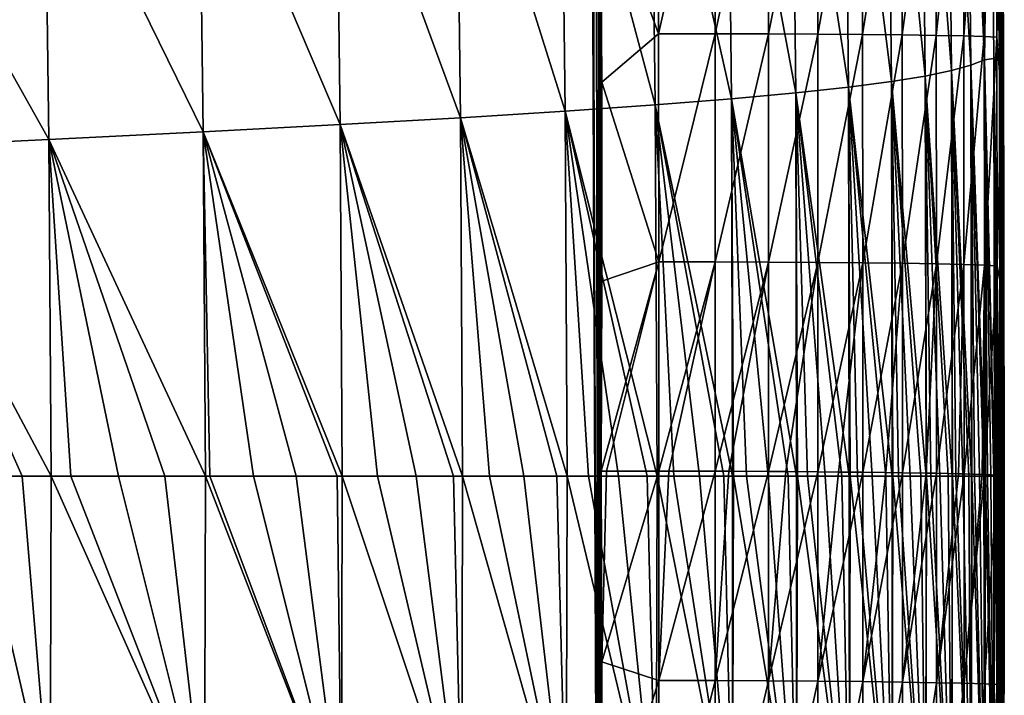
# Model space of a CAD drawing. Header units: metres. Extents: x -105 to 105, y -68 to 103.
# Tile 384 of 416: x 101.96 to 104.45, y 51.84 to 53.55. Entities that reach past the tile are written whole.
import ezdxf

# ---------------------------------------------------------------- set-up
doc = ezdxf.new("R2010")
doc.units = ezdxf.units.M
doc.layers.add('solid_FIT-BATH-150_SW0001_01', color=7, linetype='CONTINUOUS')

msp = doc.modelspace()

# ---------------------------------------------------------------- linework, layer by layer
at = {"layer": 'solid_FIT-BATH-150_SW0001_01'}
for points in [[(95.553673, 50.324856, 16.629944), (103.419243, 50.326092, 16.74663), (96.062462, 55.791603, 16.580244)], [(103.419243, 50.326092, 16.74663), (103.396858, 55.78376, 16.676132), (96.062462, 55.791603, 16.580244)], [(103.419243, 50.326092, 16.74663), (103.401161, 55.641178, 16.678217), (103.396858, 55.78376, 16.676132)], [(103.419243, 50.326092, 16.74663), (103.413757, 55.055191, 16.686615), (103.401161, 55.641178, 16.678217)], [(103.419395, 50.342014, 16.74645), (103.420609, 54.474182, 16.694704), (103.413757, 55.055191, 16.686615)], [(103.419243, 50.326092, 16.74663), (103.419395, 50.342014, 16.74645), (103.413757, 55.055191, 16.686615)], [(104.439674, 53.537689, 13.316981), (104.431465, 54.660137, 13.316815), (104.437309, 53.87989, 15.703052)], [(104.433136, 54.645245, 10.934306), (104.431465, 54.660137, 13.316815), (104.439674, 53.537689, 13.316981)], [(104.44146, 53.530067, 10.934492), (104.433136, 54.645245, 10.934306), (104.439674, 53.537689, 13.316981)], [(104.435066, 54.627007, 8.656283), (104.433136, 54.645245, 10.934306), (104.44146, 53.530067, 10.934492)], [(104.44355, 53.520737, 8.656494), (104.435066, 54.627007, 8.656283), (104.44146, 53.530067, 10.934492)], [(104.436577, 54.606251, 6.483234), (104.435066, 54.627007, 8.656283), (104.44355, 53.520737, 8.656494)], [(104.436478, 54.583603, 4.415059), (104.436577, 54.606251, 6.483234), (104.445251, 53.510109, 6.483492)], [(104.445251, 53.510109, 6.483492), (104.436577, 54.606251, 6.483234), (104.44355, 53.520737, 8.656494)], [(104.433296, 54.55957, 2.451329), (104.436478, 54.583603, 4.415059), (104.445381, 53.498508, 4.415396)], [(104.445381, 53.498508, 4.415396), (104.436478, 54.583603, 4.415059), (104.445251, 53.510109, 6.483492)], [(104.425606, 54.518692, 0.59141), (104.433296, 54.55957, 2.451329), (104.442444, 53.486198, 2.451779)], [(104.442444, 53.486198, 2.451779), (104.433296, 54.55957, 2.451329), (104.445381, 53.498508, 4.415396)], [(104.410973, 54.490238, -1.165774), (104.425606, 54.518692, 0.59141), (104.434784, 53.46529, 0.591998)], [(104.434784, 53.46529, 0.591998), (104.425606, 54.518692, 0.59141), (104.442444, 53.486198, 2.451779)], [(104.396957, 53.446976, -2.820457), (104.387138, 54.482975, -2.821437), (104.410973, 54.490238, -1.165774)], [(104.396957, 53.446976, -2.820457), (104.410973, 54.490238, -1.165774), (104.420341, 53.450729, -1.165012)], [(104.420341, 53.450729, -1.165012), (104.410973, 54.490238, -1.165774), (104.434784, 53.46529, 0.591998)], [(103.419395, 50.342014, 16.74645), (103.424255, 50.893223, 16.740175), (103.420609, 54.474182, 16.694704)], [(103.424255, 50.893223, 16.740175), (103.425186, 53.917892, 16.702269), (103.420609, 54.474182, 16.694704)], [(104.352173, 54.456657, -4.377425), (104.387138, 54.482975, -2.821437), (104.396957, 53.446976, -2.820457)], [(104.303009, 54.430019, -5.835977), (104.352173, 54.456657, -4.377425), (104.36216, 53.433514, -4.376225)], [(104.36216, 53.433514, -4.376225), (104.352173, 54.456657, -4.377425), (104.396957, 53.446976, -2.820457)], [(104.236877, 54.403027, -7.199313), (104.303009, 54.430019, -5.835977), (104.313148, 53.419907, -5.83455)], [(104.313148, 53.419907, -5.83455), (104.303009, 54.430019, -5.835977), (104.36216, 53.433514, -4.376225)], [(104.151009, 54.375652, -8.469652), (104.236877, 54.403027, -7.199313), (104.247139, 53.406139, -7.197661)], [(104.247139, 53.406139, -7.197661), (104.236877, 54.403027, -7.199313), (104.313148, 53.419907, -5.83455)], [(104.042587, 54.347836, -9.6494), (104.151009, 54.375652, -8.469652), (104.161377, 53.3922, -8.467789)], [(104.161377, 53.3922, -8.467789), (104.151009, 54.375652, -8.469652), (104.247139, 53.406139, -7.197661)], [(103.908714, 54.319382, -10.741662), (104.042587, 54.347836, -9.6494), (104.053047, 53.378067, -9.647345)], [(104.053047, 53.378067, -9.647345), (104.042587, 54.347836, -9.6494), (104.161377, 53.3922, -8.467789)], [(103.746452, 54.290077, -11.749709), (103.908714, 54.319382, -10.741662), (103.91925, 53.36364, -10.739441)], [(103.91925, 53.36364, -10.739441), (103.908714, 54.319382, -10.741662), (104.053047, 53.378067, -9.647345)], [(103.552864, 54.259693, -12.676813), (103.746452, 54.290077, -11.749709), (103.75705, 53.348808, -11.747354)], [(103.75705, 53.348808, -11.747354), (103.746452, 54.290077, -11.749709), (103.91925, 53.36364, -10.739441)], [(103.325005, 54.22802, -13.526245), (103.552864, 54.259693, -12.676813), (103.563515, 53.333466, -12.674356)], [(103.563515, 53.333466, -12.674356), (103.552864, 54.259693, -12.676813), (103.75705, 53.348808, -11.747354)], [(103.060097, 54.194839, -14.301435), (103.325005, 54.22802, -13.526245), (103.335701, 53.317497, -13.523727)], [(103.335701, 53.317497, -13.523727), (103.325005, 54.22802, -13.526245), (103.563515, 53.333466, -12.674356)], [(102.755638, 54.159939, -15.006111), (103.060097, 54.194839, -14.301435), (103.070831, 53.300797, -14.298896)], [(103.070831, 53.300797, -14.298896), (103.060097, 54.194839, -14.301435), (103.335701, 53.317497, -13.523727)], [(102.40921, 54.123116, -15.644047), (102.755638, 54.159939, -15.006111), (102.766388, 53.283253, -15.003585)], [(102.766388, 53.283253, -15.003585), (102.755638, 54.159939, -15.006111), (103.070831, 53.300797, -14.298896)], [(102.018654, 54.084179, -16.21907), (102.40921, 54.123116, -15.644047), (102.419922, 53.264755, -15.641562)], [(102.419922, 53.264755, -15.641562), (102.40921, 54.123116, -15.644047), (102.766388, 53.283253, -15.003585)], [(103.572273, 53.513039, 16.698954), (103.569649, 54.129349, 16.690695), (103.425186, 53.917892, 16.702269)], [(103.712616, 54.129929, 16.660839), (103.569649, 54.129349, 16.690695), (103.572273, 53.513039, 16.698954)], [(103.712616, 54.129929, 16.660839), (103.572273, 53.513039, 16.698954), (103.715271, 53.513046, 16.66913)], [(103.712616, 54.129929, 16.660839), (103.715271, 53.513046, 16.66913), (103.847351, 54.130188, 16.611376)], [(103.715271, 53.513046, 16.66913), (103.850044, 53.512775, 16.619688), (103.847351, 54.130188, 16.611376)], [(103.847351, 54.130188, 16.611376), (103.850044, 53.512775, 16.619688), (103.972267, 54.130135, 16.543882)], [(103.850044, 53.512775, 16.619688), (103.974991, 53.512238, 16.55221), (103.972267, 54.130135, 16.543882)], [(103.972267, 54.130135, 16.543882), (103.974991, 53.512238, 16.55221), (104.085747, 54.12978, 16.459946)], [(103.974991, 53.512238, 16.55221), (104.088509, 53.511452, 16.468279), (104.085747, 54.12978, 16.459946)], [(104.085747, 54.12978, 16.459946), (104.088509, 53.511452, 16.468279), (104.186188, 54.129131, 16.361149)], [(104.088509, 53.511452, 16.468279), (104.18898, 53.510429, 16.36948), (104.186188, 54.129131, 16.361149)], [(104.186188, 54.129131, 16.361149), (104.18898, 53.510429, 16.36948), (104.27198, 54.128201, 16.249071)], [(104.18898, 53.510429, 16.36948), (104.274811, 53.509193, 16.257397), (104.27198, 54.128201, 16.249071)], [(104.27198, 54.128201, 16.249071), (104.274811, 53.509193, 16.257397), (104.341515, 54.126999, 16.125299)], [(104.274811, 53.509193, 16.257397), (104.344391, 53.507755, 16.133612), (104.341515, 54.126999, 16.125299)], [(104.341515, 54.126999, 16.125299), (104.344391, 53.507755, 16.133612), (104.393204, 54.125534, 15.991413)], [(104.344391, 53.507755, 16.133612), (104.396111, 53.50613, 15.999709), (104.393204, 54.125534, 15.991413)], [(104.393204, 54.125534, 15.991413), (104.396111, 53.50613, 15.999709), (104.425423, 54.123814, 15.848998)], [(104.396111, 53.50613, 15.999709), (104.42836, 53.504333, 15.857271), (104.425423, 54.123814, 15.848998)], [(104.425423, 54.123814, 15.848998), (104.42836, 53.504333, 15.857271), (104.437309, 53.87989, 15.703052)], [(101.581924, 54.042938, -16.735031), (102.018654, 54.084179, -16.21907), (102.029274, 53.245201, -16.216652)], [(102.029274, 53.245201, -16.216652), (102.018654, 54.084179, -16.21907), (102.419922, 53.264755, -15.641562)], [(101.592392, 53.224495, -16.7327), (101.581924, 54.042938, -16.735031), (102.029274, 53.245201, -16.216652)], [(103.427185, 52.406071, 16.721876), (103.425186, 53.917892, 16.702269), (103.424255, 50.893223, 16.740175)], [(103.427185, 52.406071, 16.721876), (103.42836, 53.39101, 16.709274), (103.425186, 53.917892, 16.702269)], [(103.572273, 53.513039, 16.698954), (103.425186, 53.917892, 16.702269), (103.42836, 53.39101, 16.709274)], [(104.42836, 53.504333, 15.857271), (104.43924, 53.361378, 15.709901), (104.437309, 53.87989, 15.703052)], [(104.439674, 53.537689, 13.316981), (104.437309, 53.87989, 15.703052), (104.43924, 53.361378, 15.709901)], [(104.439674, 53.537689, 13.316981), (104.43924, 53.361378, 15.709901), (104.439949, 52.865532, 15.716309)], [(104.439674, 53.537689, 13.316981), (104.439949, 52.865532, 15.716309), (104.440048, 52.393475, 15.722278)], [(104.439674, 53.537689, 13.316981), (104.440048, 52.393475, 15.722278), (104.440353, 52.393456, 14.775396)], [(104.439674, 53.537689, 13.316981), (104.440353, 52.393456, 14.775396), (104.440735, 52.393456, 13.847291)], [(104.439674, 53.537689, 13.316981), (104.440735, 52.393456, 13.847291), (104.440987, 52.393456, 13.384172)], [(104.439674, 53.537689, 13.316981), (104.440987, 52.393456, 13.384172), (104.441025, 52.393456, 13.316539)], [(104.44146, 53.530067, 10.934492), (104.439674, 53.537689, 13.316981), (104.441025, 52.393456, 13.316539)], [(104.44146, 53.530067, 10.934492), (104.441025, 52.393456, 13.316539), (104.441261, 52.393456, 12.937844)], [(104.44146, 53.530067, 10.934492), (104.441261, 52.393456, 12.937844), (104.441887, 52.393456, 12.046902)], [(104.44146, 53.530067, 10.934492), (104.441887, 52.393456, 12.046902), (104.442604, 52.393456, 11.174347)], [(104.44146, 53.530067, 10.934492), (104.442604, 52.393456, 11.174347), (104.442757, 52.393456, 10.996655)], [(104.44146, 53.530067, 10.934492), (104.442757, 52.393456, 10.996655), (104.44281, 52.393456, 10.93386)], [(104.44355, 53.520737, 8.656494), (104.44146, 53.530067, 10.934492), (104.44281, 52.393456, 10.93386)], [(104.44355, 53.520737, 8.656494), (104.44281, 52.393456, 10.93386), (104.443359, 52.393456, 10.32213)], [(104.44355, 53.520737, 8.656494), (104.443359, 52.393456, 10.32213), (104.444138, 52.393456, 9.48912)], [(104.44355, 53.520737, 8.656494), (104.444138, 52.393456, 9.48912), (104.444855, 52.393456, 8.714414)], [(104.44355, 53.520737, 8.656494), (104.444855, 52.393456, 8.714414), (104.444893, 52.393456, 8.672395)], [(104.44355, 53.520737, 8.656494), (104.444893, 52.393456, 8.672395), (104.444908, 52.393456, 8.65657)], [(104.445251, 53.510109, 6.483492), (104.44355, 53.520737, 8.656494), (104.444908, 52.393456, 8.65657)], [(103.572762, 52.935894, 16.706493), (103.572273, 53.513039, 16.698954), (103.42836, 53.39101, 16.709274)], [(103.715271, 53.513046, 16.66913), (103.572273, 53.513039, 16.698954), (103.572762, 52.935894, 16.706493)], [(103.715271, 53.513046, 16.66913), (103.572762, 52.935894, 16.706493), (103.715782, 52.9356, 16.676693)], [(103.715271, 53.513046, 16.66913), (103.715782, 52.9356, 16.676693), (103.850044, 53.512775, 16.619688)], [(103.715782, 52.9356, 16.676693), (103.850578, 52.935051, 16.627268), (103.850044, 53.512775, 16.619688)], [(103.850044, 53.512775, 16.619688), (103.850578, 52.935051, 16.627268), (103.974991, 53.512238, 16.55221)], [(103.850578, 52.935051, 16.627268), (103.975548, 52.934265, 16.559801), (103.974991, 53.512238, 16.55221)], [(103.974991, 53.512238, 16.55221), (103.975548, 52.934265, 16.559801), (104.088509, 53.511452, 16.468279)], [(103.975548, 52.934265, 16.559801), (104.089088, 52.933262, 16.475874), (104.088509, 53.511452, 16.468279)], [(104.088509, 53.511452, 16.468279), (104.089088, 52.933262, 16.475874), (104.18898, 53.510429, 16.36948)], [(104.089088, 52.933262, 16.475874), (104.189583, 52.932056, 16.377075), (104.18898, 53.510429, 16.36948)], [(104.18898, 53.510429, 16.36948), (104.189583, 52.932056, 16.377075), (104.274811, 53.509193, 16.257397)], [(104.189583, 52.932056, 16.377075), (104.275429, 52.930672, 16.264984), (104.274811, 53.509193, 16.257397)], [(104.274811, 53.509193, 16.257397), (104.275429, 52.930672, 16.264984), (104.344391, 53.507755, 16.133612)], [(104.275429, 52.930672, 16.264984), (104.345016, 52.929123, 16.141186), (104.344391, 53.507755, 16.133612)], [(104.344391, 53.507755, 16.133612), (104.345016, 52.929123, 16.141186), (104.396111, 53.50613, 15.999709)], [(104.345016, 52.929123, 16.141186), (104.396744, 52.927433, 16.007267), (104.396111, 53.50613, 15.999709)], [(104.396111, 53.50613, 15.999709), (104.396744, 52.927433, 16.007267), (104.42836, 53.504333, 15.857271)], [(104.396744, 52.927433, 16.007267), (104.429001, 52.925617, 15.864808), (104.42836, 53.504333, 15.857271)], [(104.42836, 53.504333, 15.857271), (104.429001, 52.925617, 15.864808), (104.43924, 53.361378, 15.709901)], [(104.442444, 53.486198, 2.451779), (104.445381, 53.498508, 4.415396), (104.446838, 52.393456, 4.415239)], [(104.445251, 53.510109, 6.483492), (104.444908, 52.393456, 8.65657), (104.445618, 52.393456, 7.869219)], [(104.445251, 53.510109, 6.483492), (104.445618, 52.393456, 7.869219), (104.446259, 52.393456, 7.077144)], [(104.445251, 53.510109, 6.483492), (104.446259, 52.393456, 7.077144), (104.446617, 52.393456, 6.536977)], [(104.445251, 53.510109, 6.483492), (104.446617, 52.393456, 6.536977), (104.446648, 52.393456, 6.483706)], [(104.445381, 53.498508, 4.415396), (104.445251, 53.510109, 6.483492), (104.446648, 52.393456, 6.483706)], [(104.445381, 53.498508, 4.415396), (104.446648, 52.393456, 6.483706), (104.446754, 52.393456, 6.296576)], [(104.445381, 53.498508, 4.415396), (104.446754, 52.393456, 6.296576), (104.447021, 52.393456, 5.529157)], [(104.445381, 53.498508, 4.415396), (104.447021, 52.393456, 5.529157), (104.446983, 52.393456, 4.776131)], [(104.445381, 53.498508, 4.415396), (104.446983, 52.393456, 4.776131), (104.446861, 52.393456, 4.464067)], [(104.445381, 53.498508, 4.415396), (104.446861, 52.393456, 4.464067), (104.446838, 52.393456, 4.415239)], [(104.420341, 53.450729, -1.165012), (104.434784, 53.46529, 0.591998), (104.436356, 52.393456, 0.592159)], [(104.434784, 53.46529, 0.591998), (104.442444, 53.486198, 2.451779), (104.44397, 52.393456, 2.451772)], [(104.434784, 53.46529, 0.591998), (104.44397, 52.393456, 2.451772), (104.44239, 52.393456, 1.917666)], [(104.434784, 53.46529, 0.591998), (104.44239, 52.393456, 1.917666), (104.439735, 52.393456, 1.241607)], [(104.434784, 53.46529, 0.591998), (104.439735, 52.393456, 1.241607), (104.436592, 52.393456, 0.63258)], [(104.434784, 53.46529, 0.591998), (104.436592, 52.393456, 0.63258), (104.436356, 52.393456, 0.592159)], [(104.442444, 53.486198, 2.451779), (104.446838, 52.393456, 4.415239), (104.446579, 52.393456, 4.038652)], [(104.442444, 53.486198, 2.451779), (104.446579, 52.393456, 4.038652), (104.445724, 52.393456, 3.31733)], [(104.442444, 53.486198, 2.451779), (104.445724, 52.393456, 3.31733), (104.444359, 52.393456, 2.610049)], [(104.442444, 53.486198, 2.451779), (104.444359, 52.393456, 2.610049), (104.444077, 52.393456, 2.496395)], [(104.442444, 53.486198, 2.451779), (104.444077, 52.393456, 2.496395), (104.44397, 52.393456, 2.451772)], [(104.36216, 53.433514, -4.376225), (104.396957, 53.446976, -2.820457), (104.398682, 52.393456, -2.820574)], [(104.396957, 53.446976, -2.820457), (104.420341, 53.450729, -1.165012), (104.421974, 52.393456, -1.16504)], [(104.396957, 53.446976, -2.820457), (104.421974, 52.393456, -1.16504), (104.420631, 52.393456, -1.287042)], [(104.396957, 53.446976, -2.820457), (104.420631, 52.393456, -1.287042), (104.413345, 52.393456, -1.87781)], [(104.396957, 53.446976, -2.820457), (104.413345, 52.393456, -1.87781), (104.404892, 52.393456, -2.452808)], [(104.396957, 53.446976, -2.820457), (104.404892, 52.393456, -2.452808), (104.399269, 52.393456, -2.787459)], [(104.396957, 53.446976, -2.820457), (104.399269, 52.393456, -2.787459), (104.398682, 52.393456, -2.820574)], [(104.420341, 53.450729, -1.165012), (104.436356, 52.393456, 0.592159), (104.432037, 52.393456, -0.056938)], [(104.420341, 53.450729, -1.165012), (104.432037, 52.393456, -0.056938), (104.426834, 52.393456, -0.680184)], [(104.420341, 53.450729, -1.165012), (104.426834, 52.393456, -0.680184), (104.422371, 52.393456, -1.12835)], [(104.420341, 53.450729, -1.165012), (104.422371, 52.393456, -1.12835), (104.421974, 52.393456, -1.16504)], [(104.247139, 53.406139, -7.197661), (104.313148, 53.419907, -5.83455), (104.314941, 52.393456, -5.834353)], [(104.313148, 53.419907, -5.83455), (104.36216, 53.433514, -4.376225), (104.36393, 52.393456, -4.376098)], [(104.313148, 53.419907, -5.83455), (104.36393, 52.393456, -4.376098), (104.35759, 52.393456, -4.599818)], [(104.313148, 53.419907, -5.83455), (104.35759, 52.393456, -4.599818), (104.341911, 52.393456, -5.101656)], [(104.313148, 53.419907, -5.83455), (104.341911, 52.393456, -5.101656), (104.324493, 52.393456, -5.590433)], [(104.313148, 53.419907, -5.83455), (104.324493, 52.393456, -5.590433), (104.31601, 52.393456, -5.807749)], [(104.313148, 53.419907, -5.83455), (104.31601, 52.393456, -5.807749), (104.314941, 52.393456, -5.834353)], [(104.36216, 53.433514, -4.376225), (104.398682, 52.393456, -2.820574), (104.39518, 52.393456, -3.012136)], [(104.36216, 53.433514, -4.376225), (104.39518, 52.393456, -3.012136), (104.384125, 52.393456, -3.555855)], [(104.36216, 53.433514, -4.376225), (104.384125, 52.393456, -3.555855), (104.371628, 52.393456, -4.084808)], [(104.36216, 53.433514, -4.376225), (104.371628, 52.393456, -4.084808), (104.364746, 52.393456, -4.346338)], [(104.36216, 53.433514, -4.376225), (104.364746, 52.393456, -4.346338), (104.36393, 52.393456, -4.376098)], [(103.427185, 52.406071, 16.721876), (103.429031, 52.887119, 16.715805), (103.42836, 53.39101, 16.709274)], [(103.572762, 52.935894, 16.706493), (103.42836, 53.39101, 16.709274), (103.429031, 52.887119, 16.715805)], [(104.053047, 53.378067, -9.647345), (104.161377, 53.3922, -8.467789), (104.1632, 52.393456, -8.467313)], [(104.161377, 53.3922, -8.467789), (104.247139, 53.406139, -7.197661), (104.248955, 52.393456, -7.197242)], [(104.161377, 53.3922, -8.467789), (104.248955, 52.393456, -7.197242), (104.235893, 52.393456, -7.418856)], [(104.161377, 53.3922, -8.467789), (104.235893, 52.393456, -7.418856), (104.208534, 52.393456, -7.846527)], [(104.161377, 53.3922, -8.467789), (104.208534, 52.393456, -7.846527), (104.17894, 52.393456, -8.262599)], [(104.161377, 53.3922, -8.467789), (104.17894, 52.393456, -8.262599), (104.164848, 52.393456, -8.446402)], [(104.161377, 53.3922, -8.467789), (104.164848, 52.393456, -8.446402), (104.1632, 52.393456, -8.467313)], [(104.247139, 53.406139, -7.197661), (104.314941, 52.393456, -5.834353), (104.30529, 52.393456, -6.065935)], [(104.247139, 53.406139, -7.197661), (104.30529, 52.393456, -6.065935), (104.284187, 52.393456, -6.528784)], [(104.247139, 53.406139, -7.197661), (104.284187, 52.393456, -6.528784), (104.261093, 52.393456, -6.979573)], [(104.247139, 53.406139, -7.197661), (104.261093, 52.393456, -6.979573), (104.250305, 52.393456, -7.173587)], [(104.247139, 53.406139, -7.197661), (104.250305, 52.393456, -7.173587), (104.248955, 52.393456, -7.197242)], [(103.91925, 53.36364, -10.739441), (104.053047, 53.378067, -9.647345), (104.054886, 52.393456, -9.646822)], [(104.053047, 53.378067, -9.647345), (104.1632, 52.393456, -8.467313), (104.147003, 52.393456, -8.667583)], [(104.053047, 53.378067, -9.647345), (104.147003, 52.393456, -8.667583), (104.11261, 52.393456, -9.061975)], [(104.053047, 53.378067, -9.647345), (104.11261, 52.393456, -9.061975), (104.075653, 52.393456, -9.446237)], [(104.053047, 53.378067, -9.647345), (104.075653, 52.393456, -9.446237), (104.056831, 52.393456, -9.628448)], [(104.053047, 53.378067, -9.647345), (104.056831, 52.393456, -9.628448), (104.054886, 52.393456, -9.646822)], [(103.563515, 53.333466, -12.674356), (103.75705, 53.348808, -11.747354), (103.758934, 52.393456, -11.746645)], [(103.75705, 53.348808, -11.747354), (103.91925, 53.36364, -10.739441), (103.921112, 52.393456, -10.738748)], [(103.75705, 53.348808, -11.747354), (103.921112, 52.393456, -10.738748), (103.90049, 52.393456, -10.882779)], [(103.75705, 53.348808, -11.747354), (103.90049, 52.393456, -10.882779), (103.849236, 52.393456, -11.218812)], [(103.75705, 53.348808, -11.747354), (103.849236, 52.393456, -11.218812), (103.794769, 52.393456, -11.545949)], [(103.75705, 53.348808, -11.747354), (103.794769, 52.393456, -11.545949), (103.761482, 52.393456, -11.73272)], [(103.75705, 53.348808, -11.747354), (103.761482, 52.393456, -11.73272), (103.758934, 52.393456, -11.746645)], [(103.91925, 53.36364, -10.739441), (104.054886, 52.393456, -9.646822), (104.036064, 52.393456, -9.820141)], [(103.91925, 53.36364, -10.739441), (104.036064, 52.393456, -9.820141), (103.993759, 52.393456, -10.183873)], [(103.91925, 53.36364, -10.739441), (103.993759, 52.393456, -10.183873), (103.948616, 52.393456, -10.537931)], [(103.91925, 53.36364, -10.739441), (103.948616, 52.393456, -10.537931), (103.923363, 52.393456, -10.722698)], [(103.91925, 53.36364, -10.739441), (103.923363, 52.393456, -10.722698), (103.921112, 52.393456, -10.738748)], [(104.429001, 52.925617, 15.864808), (104.439949, 52.865532, 15.716309), (104.43924, 53.361378, 15.709901)], [(103.070831, 53.300797, -14.298896), (103.335701, 53.317497, -13.523727), (103.340721, 52.393456, -13.512841)], [(103.335701, 53.317497, -13.523727), (103.563515, 53.333466, -12.674356), (103.568275, 52.393456, -12.661563)], [(103.335701, 53.317497, -13.523727), (103.568275, 52.393456, -12.661563), (103.542923, 52.393456, -12.767409)], [(103.335701, 53.317497, -13.523727), (103.542923, 52.393456, -12.767409), (103.470764, 52.393456, -13.052287)], [(103.335701, 53.317497, -13.523727), (103.470764, 52.393456, -13.052287), (103.394768, 52.393456, -13.328967)], [(103.335701, 53.317497, -13.523727), (103.394768, 52.393456, -13.328967), (103.340721, 52.393456, -13.512841)], [(103.563515, 53.333466, -12.674356), (103.758934, 52.393456, -11.746645), (103.737015, 52.393456, -11.86423)], [(103.563515, 53.333466, -12.674356), (103.737015, 52.393456, -11.86423), (103.675865, 52.393456, -12.173791)], [(103.563515, 53.333466, -12.674356), (103.675865, 52.393456, -12.173791), (103.611214, 52.393456, -12.474767)], [(103.563515, 53.333466, -12.674356), (103.611214, 52.393456, -12.474767), (103.568275, 52.393456, -12.661563)], [(102.766388, 53.283253, -15.003585), (103.070831, 53.300797, -14.298896), (103.076141, 52.393456, -14.289543)], [(103.070831, 53.300797, -14.298896), (103.340721, 52.393456, -13.512841), (103.315002, 52.393456, -13.596948)], [(103.070831, 53.300797, -14.298896), (103.315002, 52.393456, -13.596948), (103.231621, 52.393456, -13.855812)], [(103.070831, 53.300797, -14.298896), (103.231621, 52.393456, -13.855812), (103.14463, 52.393456, -14.10566)], [(103.070831, 53.300797, -14.298896), (103.14463, 52.393456, -14.10566), (103.076141, 52.393456, -14.289543)], [(102.419922, 53.264755, -15.641562), (102.766388, 53.283253, -15.003585), (102.771889, 52.393456, -14.995725)], [(102.766388, 53.283253, -15.003585), (103.076141, 52.393456, -14.289543), (103.05368, 52.393456, -14.347589)], [(102.766388, 53.283253, -15.003585), (103.05368, 52.393456, -14.347589), (102.958954, 52.393456, -14.58119)], [(102.766388, 53.283253, -15.003585), (102.958954, 52.393456, -14.58119), (102.860718, 52.393456, -14.806006)], [(102.766388, 53.283253, -15.003585), (102.860718, 52.393456, -14.806006), (102.771889, 52.393456, -14.995725)], [(101.592392, 53.224495, -16.7327), (102.029274, 53.245201, -16.216652), (102.034988, 52.393456, -16.211191)], [(102.029274, 53.245201, -16.216652), (102.419922, 53.264755, -15.641562), (102.425629, 52.393456, -15.634882)], [(102.029274, 53.245201, -16.216652), (102.425629, 52.393456, -15.634882), (102.323097, 52.393456, -15.798886)], [(102.029274, 53.245201, -16.216652), (102.323097, 52.393456, -15.798886), (102.205795, 52.393456, -15.974823)], [(102.029274, 53.245201, -16.216652), (102.205795, 52.393456, -15.974823), (102.085419, 52.393456, -16.143679)], [(102.029274, 53.245201, -16.216652), (102.085419, 52.393456, -16.143679), (102.034988, 52.393456, -16.211191)], [(102.419922, 53.264755, -15.641562), (102.771889, 52.393456, -14.995725), (102.759293, 52.393456, -15.021659)], [(102.419922, 53.264755, -15.641562), (102.759293, 52.393456, -15.021659), (102.654945, 52.393456, -15.228095)], [(102.419922, 53.264755, -15.641562), (102.654945, 52.393456, -15.228095), (102.547531, 52.393456, -15.426052)], [(102.419922, 53.264755, -15.641562), (102.547531, 52.393456, -15.426052), (102.436958, 52.393456, -15.616132)], [(102.419922, 53.264755, -15.641562), (102.436958, 52.393456, -15.616132), (102.425629, 52.393456, -15.634882)], [(101.592392, 53.224495, -16.7327), (102.034988, 52.393456, -16.211191), (101.962219, 52.393456, -16.305468)], [(101.592392, 53.224495, -16.7327), (101.962219, 52.393456, -16.305468), (101.835594, 52.393456, -16.461262)], [(103.572762, 52.935894, 16.706493), (103.429031, 52.887119, 16.715805), (103.427185, 52.406071, 16.721876)], [(103.427185, 52.406071, 16.721876), (103.440605, 52.406075, 16.721958), (103.572762, 52.935894, 16.706493)], [(103.440605, 52.406075, 16.721958), (103.572617, 52.405952, 16.713274), (103.572762, 52.935894, 16.706493)], [(103.715782, 52.9356, 16.676693), (103.572762, 52.935894, 16.706493), (103.572617, 52.405952, 16.713274)], [(103.597931, 52.405907, 16.709591), (103.715782, 52.9356, 16.676693), (103.572617, 52.405952, 16.713274)], [(103.597931, 52.405907, 16.709591), (103.715607, 52.405571, 16.683535), (103.715782, 52.9356, 16.676693)], [(103.715782, 52.9356, 16.676693), (103.715607, 52.405571, 16.683535), (103.850578, 52.935051, 16.627268)], [(103.715607, 52.405571, 16.683535), (103.749977, 52.405441, 16.673023), (103.850578, 52.935051, 16.627268)], [(103.749977, 52.405441, 16.673023), (103.850449, 52.404949, 16.63415), (103.850578, 52.935051, 16.627268)], [(103.850578, 52.935051, 16.627268), (103.850449, 52.404949, 16.63415), (103.975548, 52.934265, 16.559801)], [(103.850449, 52.404949, 16.63415), (103.894165, 52.404686, 16.61315), (103.975548, 52.934265, 16.559801)], [(103.894165, 52.404686, 16.61315), (103.975471, 52.404102, 16.5667), (103.975548, 52.934265, 16.559801)], [(103.975548, 52.934265, 16.559801), (103.975471, 52.404102, 16.5667), (104.089088, 52.933262, 16.475874)], [(103.975471, 52.404102, 16.5667), (104.027748, 52.403652, 16.531136), (104.089088, 52.933262, 16.475874)], [(104.027748, 52.403652, 16.531136), (104.08905, 52.403046, 16.482782), (104.089088, 52.933262, 16.475874)], [(104.089088, 52.933262, 16.475874), (104.08905, 52.403046, 16.482782), (104.189583, 52.932056, 16.377075)], [(104.08905, 52.403046, 16.482782), (104.147179, 52.40237, 16.429068), (104.189583, 52.932056, 16.377075)], [(104.147179, 52.40237, 16.429068), (104.189781, 52.401798, 16.383745), (104.189583, 52.932056, 16.377075)], [(104.189583, 52.932056, 16.377075), (104.189781, 52.401798, 16.383745), (104.275429, 52.930672, 16.264984)], [(104.189781, 52.401798, 16.383745), (104.249237, 52.400867, 16.309671), (104.275429, 52.930672, 16.264984)], [(104.249237, 52.400867, 16.309671), (104.275597, 52.400391, 16.271639), (104.275429, 52.930672, 16.264984)], [(104.275429, 52.930672, 16.264984), (104.275597, 52.400391, 16.271639), (104.345016, 52.929123, 16.141186)], [(104.275597, 52.400391, 16.271639), (104.331223, 52.399189, 16.176161), (104.345016, 52.929123, 16.141186)], [(104.331223, 52.399189, 16.176161), (104.345146, 52.398834, 16.14781), (104.345016, 52.929123, 16.141186)], [(104.345016, 52.929123, 16.141186), (104.345146, 52.398834, 16.14781), (104.396744, 52.927433, 16.007267)], [(104.345146, 52.398834, 16.14781), (104.39109, 52.397377, 16.032007), (104.396744, 52.927433, 16.007267)], [(104.39109, 52.397377, 16.032007), (104.396797, 52.397152, 16.013903), (104.396744, 52.927433, 16.007267)], [(104.396744, 52.927433, 16.007267), (104.396797, 52.397152, 16.013903), (104.429001, 52.925617, 15.864808)], [(104.396797, 52.397152, 16.013903), (104.428963, 52.395359, 15.871494), (104.429001, 52.925617, 15.864808)], [(104.429001, 52.925617, 15.864808), (104.428963, 52.395359, 15.871494), (104.439949, 52.865532, 15.716309)], [(104.428963, 52.395359, 15.871494), (104.440048, 52.393475, 15.722278), (104.439949, 52.865532, 15.716309)], [(103.424255, 50.893223, 16.740175), (103.42775, 51.41909, 16.734001), (103.427185, 52.406071, 16.721876)], [(103.427185, 52.406071, 16.721876), (103.428726, 51.923424, 16.727894), (103.440605, 52.406075, 16.721958)], [(103.42775, 51.41909, 16.734001), (103.428726, 51.923424, 16.727894), (103.427185, 52.406071, 16.721876)], [(103.440605, 52.406075, 16.721958), (103.428726, 51.923424, 16.727894), (103.572617, 52.405952, 16.713274)], [(103.572617, 51.876247, 16.719839), (103.572617, 52.405952, 16.713274), (103.428726, 51.923424, 16.727894)], [(103.572617, 51.876247, 16.719839), (103.597931, 52.405907, 16.709591), (103.572617, 52.405952, 16.713274)], [(103.572617, 51.876247, 16.719839), (103.715607, 52.405571, 16.683535), (103.597931, 52.405907, 16.709591)], [(103.715683, 51.875782, 16.690079), (103.715607, 52.405571, 16.683535), (103.572617, 51.876247, 16.719839)], [(103.715683, 51.875782, 16.690079), (103.749977, 52.405441, 16.673023), (103.715607, 52.405571, 16.683535)], [(103.715683, 51.875782, 16.690079), (103.850449, 52.404949, 16.63415), (103.749977, 52.405441, 16.673023)], [(103.850525, 51.875084, 16.64068), (103.850449, 52.404949, 16.63415), (103.715683, 51.875782, 16.690079)], [(103.850525, 51.875084, 16.64068), (103.894165, 52.404686, 16.61315), (103.850449, 52.404949, 16.63415)], [(103.850525, 51.875084, 16.64068), (103.975471, 52.404102, 16.5667), (103.894165, 52.404686, 16.61315)], [(103.97554, 51.874172, 16.573229), (103.975471, 52.404102, 16.5667), (103.850525, 51.875084, 16.64068)], [(103.97554, 51.874172, 16.573229), (104.027748, 52.403652, 16.531136), (103.975471, 52.404102, 16.5667)], [(103.97554, 51.874172, 16.573229), (104.08905, 52.403046, 16.482782), (104.027748, 52.403652, 16.531136)], [(104.089111, 51.873066, 16.489309), (104.08905, 52.403046, 16.482782), (103.97554, 51.874172, 16.573229)], [(104.089111, 51.873066, 16.489309), (104.147179, 52.40237, 16.429068), (104.08905, 52.403046, 16.482782)], [(104.089111, 51.873066, 16.489309), (104.189781, 52.401798, 16.383745), (104.147179, 52.40237, 16.429068)], [(104.189636, 51.871784, 16.390503), (104.189781, 52.401798, 16.383745), (104.089111, 51.873066, 16.489309)], [(104.189636, 51.871784, 16.390503), (104.249237, 52.400867, 16.309671), (104.189781, 52.401798, 16.383745)], [(104.189636, 51.871784, 16.390503), (104.275597, 52.400391, 16.271639), (104.249237, 52.400867, 16.309671)], [(104.275505, 51.870354, 16.2784), (104.275597, 52.400391, 16.271639), (104.189636, 51.871784, 16.390503)], [(104.275505, 51.870354, 16.2784), (104.331223, 52.399189, 16.176161), (104.275597, 52.400391, 16.271639)], [(104.275505, 51.870354, 16.2784), (104.345146, 52.398834, 16.14781), (104.331223, 52.399189, 16.176161)], [(104.3451, 51.86879, 16.154581), (104.345146, 52.398834, 16.14781), (104.275505, 51.870354, 16.2784)], [(104.3451, 51.86879, 16.154581), (104.39109, 52.397377, 16.032007), (104.345146, 52.398834, 16.14781)], [(104.3451, 51.86879, 16.154581), (104.396797, 52.397152, 16.013903), (104.39109, 52.397377, 16.032007)], [(104.396812, 51.867111, 16.020634), (104.396797, 52.397152, 16.013903), (104.3451, 51.86879, 16.154581)], [(104.396812, 51.867111, 16.020634), (104.428963, 52.395359, 15.871494), (104.396797, 52.397152, 16.013903)], [(104.396812, 51.867111, 16.020634), (104.429047, 51.865337, 15.878139), (104.428963, 52.395359, 15.871494)], [(104.429047, 51.865337, 15.878139), (104.440048, 52.393475, 15.722278), (104.428963, 52.395359, 15.871494)], [(101.596146, 51.56229, -16.728722), (101.598312, 52.393456, -16.727978), (102.033012, 51.541576, -16.211721)], [(101.598312, 52.393456, -16.727978), (101.704849, 52.393456, -16.612028), (102.033012, 51.541576, -16.211721)], [(101.704849, 52.393456, -16.612028), (101.835594, 52.393456, -16.461262), (102.033012, 51.541576, -16.211721)], [(101.835594, 52.393456, -16.461262), (101.962219, 52.393456, -16.305468), (102.033012, 51.541576, -16.211721)], [(101.962219, 52.393456, -16.305468), (102.034988, 52.393456, -16.211191), (102.033012, 51.541576, -16.211721)], [(102.033012, 51.541576, -16.211721), (102.034988, 52.393456, -16.211191), (102.423576, 51.522018, -15.63554)], [(102.034988, 52.393456, -16.211191), (102.085419, 52.393456, -16.143679), (102.423576, 51.522018, -15.63554)], [(102.085419, 52.393456, -16.143679), (102.205795, 52.393456, -15.974823), (102.423576, 51.522018, -15.63554)], [(102.205795, 52.393456, -15.974823), (102.323097, 52.393456, -15.798886), (102.423576, 51.522018, -15.63554)], [(102.323097, 52.393456, -15.798886), (102.425629, 52.393456, -15.634882), (102.423576, 51.522018, -15.63554)], [(102.423576, 51.522018, -15.63554), (102.425629, 52.393456, -15.634882), (102.769905, 51.503517, -14.99632)], [(102.425629, 52.393456, -15.634882), (102.436958, 52.393456, -15.616132), (102.769905, 51.503517, -14.99632)], [(102.436958, 52.393456, -15.616132), (102.547531, 52.393456, -15.426052), (102.769905, 51.503517, -14.99632)], [(102.547531, 52.393456, -15.426052), (102.654945, 52.393456, -15.228095), (102.769905, 51.503517, -14.99632)], [(102.654945, 52.393456, -15.228095), (102.759293, 52.393456, -15.021659), (102.769905, 51.503517, -14.99632)], [(102.759293, 52.393456, -15.021659), (102.771889, 52.393456, -14.995725), (102.769905, 51.503517, -14.99632)], [(102.769905, 51.503517, -14.99632), (102.771889, 52.393456, -14.995725), (103.074165, 51.48597, -14.290228)], [(102.771889, 52.393456, -14.995725), (102.860718, 52.393456, -14.806006), (103.074165, 51.48597, -14.290228)], [(102.860718, 52.393456, -14.806006), (102.958954, 52.393456, -14.58119), (103.074165, 51.48597, -14.290228)], [(102.958954, 52.393456, -14.58119), (103.05368, 52.393456, -14.347589), (103.074165, 51.48597, -14.290228)], [(103.05368, 52.393456, -14.347589), (103.076141, 52.393456, -14.289543), (103.074165, 51.48597, -14.290228)], [(103.074165, 51.48597, -14.290228), (103.076141, 52.393456, -14.289543), (103.338806, 51.469265, -13.513487)], [(103.076141, 52.393456, -14.289543), (103.14463, 52.393456, -14.10566), (103.338806, 51.469265, -13.513487)], [(103.14463, 52.393456, -14.10566), (103.231621, 52.393456, -13.855812), (103.338806, 51.469265, -13.513487)], [(103.231621, 52.393456, -13.855812), (103.315002, 52.393456, -13.596948), (103.338806, 51.469265, -13.513487)], [(103.315002, 52.393456, -13.596948), (103.340721, 52.393456, -13.512841), (103.338806, 51.469265, -13.513487)], [(103.338806, 51.469265, -13.513487), (103.340721, 52.393456, -13.512841), (103.566345, 51.453293, -12.662365)], [(103.340721, 52.393456, -13.512841), (103.394768, 52.393456, -13.328967), (103.566345, 51.453293, -12.662365)], [(103.394768, 52.393456, -13.328967), (103.470764, 52.393456, -13.052287), (103.566345, 51.453293, -12.662365)], [(103.470764, 52.393456, -13.052287), (103.542923, 52.393456, -12.767409), (103.566345, 51.453293, -12.662365)], [(103.542923, 52.393456, -12.767409), (103.568275, 52.393456, -12.661563), (103.566345, 51.453293, -12.662365)], [(103.566345, 51.453293, -12.662365), (103.568275, 52.393456, -12.661563), (103.759605, 51.437946, -11.733428)], [(103.568275, 52.393456, -12.661563), (103.611214, 52.393456, -12.474767), (103.759605, 51.437946, -11.733428)], [(103.611214, 52.393456, -12.474767), (103.675865, 52.393456, -12.173791), (103.759605, 51.437946, -11.733428)], [(103.675865, 52.393456, -12.173791), (103.737015, 52.393456, -11.86423), (103.759605, 51.437946, -11.733428)], [(103.737015, 52.393456, -11.86423), (103.758934, 52.393456, -11.746645), (103.759605, 51.437946, -11.733428)], [(103.758934, 52.393456, -11.746645), (103.761482, 52.393456, -11.73272), (103.759605, 51.437946, -11.733428)], [(103.759605, 51.437946, -11.733428), (103.761482, 52.393456, -11.73272), (103.921501, 51.423115, -10.723391)], [(103.761482, 52.393456, -11.73272), (103.794769, 52.393456, -11.545949), (103.921501, 51.423115, -10.723391)], [(103.794769, 52.393456, -11.545949), (103.849236, 52.393456, -11.218812), (103.921501, 51.423115, -10.723391)], [(103.849236, 52.393456, -11.218812), (103.90049, 52.393456, -10.882779), (103.921501, 51.423115, -10.723391)], [(103.90049, 52.393456, -10.882779), (103.921112, 52.393456, -10.738748), (103.921501, 51.423115, -10.723391)], [(103.921112, 52.393456, -10.738748), (103.923363, 52.393456, -10.722698), (103.921501, 51.423115, -10.723391)], [(103.921501, 51.423115, -10.723391), (103.923363, 52.393456, -10.722698), (104.054993, 51.40868, -9.628968)], [(103.923363, 52.393456, -10.722698), (103.948616, 52.393456, -10.537931), (104.054993, 51.40868, -9.628968)], [(103.948616, 52.393456, -10.537931), (103.993759, 52.393456, -10.183873), (104.054993, 51.40868, -9.628968)], [(103.993759, 52.393456, -10.183873), (104.036064, 52.393456, -9.820141), (104.054993, 51.40868, -9.628968)], [(104.036064, 52.393456, -9.820141), (104.054886, 52.393456, -9.646822), (104.054993, 51.40868, -9.628968)], [(104.054886, 52.393456, -9.646822), (104.056831, 52.393456, -9.628448), (104.054993, 51.40868, -9.628968)], [(104.054993, 51.40868, -9.628968), (104.056831, 52.393456, -9.628448), (104.163017, 51.394539, -8.446877)], [(104.056831, 52.393456, -9.628448), (104.075653, 52.393456, -9.446237), (104.163017, 51.394539, -8.446877)], [(104.075653, 52.393456, -9.446237), (104.11261, 52.393456, -9.061975), (104.163017, 51.394539, -8.446877)], [(104.11261, 52.393456, -9.061975), (104.147003, 52.393456, -8.667583), (104.163017, 51.394539, -8.446877)], [(104.147003, 52.393456, -8.667583), (104.1632, 52.393456, -8.467313), (104.163017, 51.394539, -8.446877)], [(104.163017, 51.394539, -8.446877), (104.164848, 52.393456, -8.446402), (104.248497, 51.380592, -7.174006)], [(104.1632, 52.393456, -8.467313), (104.164848, 52.393456, -8.446402), (104.163017, 51.394539, -8.446877)], [(104.164848, 52.393456, -8.446402), (104.17894, 52.393456, -8.262599), (104.248497, 51.380592, -7.174006)], [(104.17894, 52.393456, -8.262599), (104.208534, 52.393456, -7.846527), (104.248497, 51.380592, -7.174006)], [(104.208534, 52.393456, -7.846527), (104.235893, 52.393456, -7.418856), (104.248497, 51.380592, -7.174006)], [(104.235893, 52.393456, -7.418856), (104.248955, 52.393456, -7.197242), (104.248497, 51.380592, -7.174006)], [(104.248497, 51.380592, -7.174006), (104.250305, 52.393456, -7.173587), (104.314217, 51.366821, -5.807946)], [(104.248955, 52.393456, -7.197242), (104.250305, 52.393456, -7.173587), (104.248497, 51.380592, -7.174006)], [(104.250305, 52.393456, -7.173587), (104.261093, 52.393456, -6.979573), (104.314217, 51.366821, -5.807946)], [(104.261093, 52.393456, -6.979573), (104.284187, 52.393456, -6.528784), (104.314217, 51.366821, -5.807946)], [(104.284187, 52.393456, -6.528784), (104.30529, 52.393456, -6.065935), (104.314217, 51.366821, -5.807946)], [(104.30529, 52.393456, -6.065935), (104.314941, 52.393456, -5.834353), (104.314217, 51.366821, -5.807946)], [(104.314217, 51.366821, -5.807946), (104.31601, 52.393456, -5.807749), (104.362976, 51.35321, -4.346459)], [(104.314941, 52.393456, -5.834353), (104.31601, 52.393456, -5.807749), (104.314217, 51.366821, -5.807946)], [(104.31601, 52.393456, -5.807749), (104.324493, 52.393456, -5.590433), (104.362976, 51.35321, -4.346459)], [(104.324493, 52.393456, -5.590433), (104.341911, 52.393456, -5.101656), (104.362976, 51.35321, -4.346459)], [(104.341911, 52.393456, -5.101656), (104.35759, 52.393456, -4.599818), (104.362976, 51.35321, -4.346459)], [(104.35759, 52.393456, -4.599818), (104.36393, 52.393456, -4.376098), (104.362976, 51.35321, -4.346459)], [(104.362976, 51.35321, -4.346459), (104.364746, 52.393456, -4.346338), (104.397545, 51.33976, -2.787311)], [(104.36393, 52.393456, -4.376098), (104.364746, 52.393456, -4.346338), (104.362976, 51.35321, -4.346459)], [(104.364746, 52.393456, -4.346338), (104.371628, 52.393456, -4.084808), (104.397545, 51.33976, -2.787311)], [(104.371628, 52.393456, -4.084808), (104.384125, 52.393456, -3.555855), (104.397545, 51.33976, -2.787311)], [(104.384125, 52.393456, -3.555855), (104.39518, 52.393456, -3.012136), (104.397545, 51.33976, -2.787311)], [(104.39518, 52.393456, -3.012136), (104.398682, 52.393456, -2.820574), (104.397545, 51.33976, -2.787311)], [(104.397545, 51.33976, -2.787311), (104.399269, 52.393456, -2.787459), (104.4207, 51.326454, -1.128267)], [(104.398682, 52.393456, -2.820574), (104.399269, 52.393456, -2.787459), (104.397545, 51.33976, -2.787311)], [(104.399269, 52.393456, -2.787459), (104.404892, 52.393456, -2.452808), (104.4207, 51.326454, -1.128267)], [(104.404892, 52.393456, -2.452808), (104.413345, 52.393456, -1.87781), (104.4207, 51.326454, -1.128267)], [(104.413345, 52.393456, -1.87781), (104.420631, 52.393456, -1.287042), (104.4207, 51.326454, -1.128267)], [(104.420631, 52.393456, -1.287042), (104.421974, 52.393456, -1.16504), (104.4207, 51.326454, -1.128267)], [(104.4207, 51.326454, -1.128267), (104.422371, 52.393456, -1.12835), (104.43499, 51.313335, 0.63256)], [(104.421974, 52.393456, -1.16504), (104.422371, 52.393456, -1.12835), (104.4207, 51.326454, -1.128267)], [(104.422371, 52.393456, -1.12835), (104.426834, 52.393456, -0.680184), (104.43499, 51.313335, 0.63256)], [(104.426834, 52.393456, -0.680184), (104.432037, 52.393456, -0.056938), (104.43499, 51.313335, 0.63256)], [(104.439964, 51.941738, 15.72797), (104.440048, 52.393475, 15.722278), (104.429047, 51.865337, 15.878139)], [(104.432037, 52.393456, -0.056938), (104.436356, 52.393456, 0.592159), (104.43499, 51.313335, 0.63256)], [(104.43499, 51.313335, 0.63256), (104.436592, 52.393456, 0.63258), (104.442558, 51.300545, 2.496367)], [(104.436356, 52.393456, 0.592159), (104.436592, 52.393456, 0.63258), (104.43499, 51.313335, 0.63256)], [(104.436592, 52.393456, 0.63258), (104.439735, 52.393456, 1.241607), (104.442558, 51.300545, 2.496367)], [(104.440987, 52.393456, 13.384172), (104.439964, 51.941738, 15.72797), (104.439331, 51.466667, 15.733704)], [(104.439636, 51.249199, 13.384629), (104.440987, 52.393456, 13.384172), (104.439331, 51.466667, 15.733704)], [(104.441025, 52.393456, 13.316539), (104.440987, 52.393456, 13.384172), (104.439636, 51.249199, 13.384629)], [(104.441261, 52.393456, 12.937844), (104.441025, 52.393456, 13.316539), (104.439636, 51.249199, 13.384629)], [(104.441887, 52.393456, 12.046902), (104.441261, 52.393456, 12.937844), (104.439636, 51.249199, 13.384629)], [(104.442604, 52.393456, 11.174347), (104.441887, 52.393456, 12.046902), (104.439636, 51.249199, 13.384629)], [(104.442757, 52.393456, 10.996655), (104.442604, 52.393456, 11.174347), (104.439636, 51.249199, 13.384629)], [(104.441406, 51.256756, 10.997165), (104.442757, 52.393456, 10.996655), (104.439636, 51.249199, 13.384629)], [(104.439735, 52.393456, 1.241607), (104.44239, 52.393456, 1.917666), (104.442558, 51.300545, 2.496367)], [(104.440353, 52.393456, 14.775396), (104.440048, 52.393475, 15.722278), (104.439964, 51.941738, 15.72797)], [(104.440735, 52.393456, 13.847291), (104.440353, 52.393456, 14.775396), (104.439964, 51.941738, 15.72797)], [(104.440987, 52.393456, 13.384172), (104.440735, 52.393456, 13.847291), (104.439964, 51.941738, 15.72797)], [(104.44281, 52.393456, 10.93386), (104.442757, 52.393456, 10.996655), (104.441406, 51.256756, 10.997165)], [(104.443359, 52.393456, 10.32213), (104.44281, 52.393456, 10.93386), (104.441406, 51.256756, 10.997165)], [(104.444138, 52.393456, 9.48912), (104.443359, 52.393456, 10.32213), (104.441406, 51.256756, 10.997165)], [(104.444855, 52.393456, 8.714414), (104.444138, 52.393456, 9.48912), (104.441406, 51.256756, 10.997165)], [(104.443497, 51.266052, 8.714364), (104.444855, 52.393456, 8.714414), (104.441406, 51.256756, 10.997165)], [(104.44239, 52.393456, 1.917666), (104.44397, 52.393456, 2.451772), (104.442558, 51.300545, 2.496367)], [(104.442558, 51.300545, 2.496367), (104.444077, 52.393456, 2.496395), (104.445412, 51.288246, 4.464214)], [(104.44397, 52.393456, 2.451772), (104.444077, 52.393456, 2.496395), (104.442558, 51.300545, 2.496367)], [(104.444893, 52.393456, 8.672395), (104.444855, 52.393456, 8.714414), (104.443497, 51.266052, 8.714364)], [(104.444908, 52.393456, 8.65657), (104.444893, 52.393456, 8.672395), (104.443497, 51.266052, 8.714364)], [(104.445618, 52.393456, 7.869219), (104.444908, 52.393456, 8.65657), (104.443497, 51.266052, 8.714364)], [(104.446259, 52.393456, 7.077144), (104.445618, 52.393456, 7.869219), (104.443497, 51.266052, 8.714364)], [(104.446617, 52.393456, 6.536977), (104.446259, 52.393456, 7.077144), (104.443497, 51.266052, 8.714364)], [(104.445229, 51.276661, 6.536738), (104.446617, 52.393456, 6.536977), (104.443497, 51.266052, 8.714364)], [(104.444077, 52.393456, 2.496395), (104.444359, 52.393456, 2.610049), (104.445412, 51.288246, 4.464214)], [(104.444359, 52.393456, 2.610049), (104.445724, 52.393456, 3.31733), (104.445412, 51.288246, 4.464214)], [(104.446648, 52.393456, 6.483706), (104.446617, 52.393456, 6.536977), (104.445229, 51.276661, 6.536738)], [(104.446754, 52.393456, 6.296576), (104.446648, 52.393456, 6.483706), (104.445229, 51.276661, 6.536738)], [(104.447021, 52.393456, 5.529157), (104.446754, 52.393456, 6.296576), (104.445229, 51.276661, 6.536738)], [(104.446983, 52.393456, 4.776131), (104.447021, 52.393456, 5.529157), (104.445229, 51.276661, 6.536738)], [(104.446861, 52.393456, 4.464067), (104.446983, 52.393456, 4.776131), (104.445229, 51.276661, 6.536738)], [(104.445412, 51.288246, 4.464214), (104.446861, 52.393456, 4.464067), (104.445229, 51.276661, 6.536738)], [(104.446838, 52.393456, 4.415239), (104.446861, 52.393456, 4.464067), (104.445412, 51.288246, 4.464214)], [(104.446579, 52.393456, 4.038652), (104.446838, 52.393456, 4.415239), (104.445412, 51.288246, 4.464214)], [(104.445724, 52.393456, 3.31733), (104.446579, 52.393456, 4.038652), (104.445412, 51.288246, 4.464214)], [(103.572617, 51.876247, 16.719839), (103.428726, 51.923424, 16.727894), (103.42775, 51.41909, 16.734001)], [(104.439331, 51.466667, 15.733704), (104.439964, 51.941738, 15.72797), (104.429047, 51.865337, 15.878139)], [(103.571777, 51.29932, 16.726824), (103.572617, 51.876247, 16.719839), (103.42775, 51.41909, 16.734001)], [(103.715683, 51.875782, 16.690079), (103.572617, 51.876247, 16.719839), (103.571777, 51.29932, 16.726824)], [(103.714874, 51.29855, 16.697086), (103.715683, 51.875782, 16.690079), (103.571777, 51.29932, 16.726824)], [(103.850525, 51.875084, 16.64068), (103.715683, 51.875782, 16.690079), (103.714874, 51.29855, 16.697086)], [(103.849747, 51.297577, 16.647705), (103.850525, 51.875084, 16.64068), (103.714874, 51.29855, 16.697086)], [(103.97554, 51.874172, 16.573229), (103.850525, 51.875084, 16.64068), (103.849747, 51.297577, 16.647705)], [(103.974792, 51.296417, 16.580261), (103.97554, 51.874172, 16.573229), (103.849747, 51.297577, 16.647705)], [(104.089111, 51.873066, 16.489309), (103.97554, 51.874172, 16.573229), (103.974792, 51.296417, 16.580261)], [(104.088394, 51.295094, 16.496344), (104.089111, 51.873066, 16.489309), (103.974792, 51.296417, 16.580261)], [(104.189636, 51.871784, 16.390503), (104.089111, 51.873066, 16.489309), (104.088394, 51.295094, 16.496344)], [(104.188942, 51.293633, 16.397535), (104.189636, 51.871784, 16.390503), (104.088394, 51.295094, 16.496344)], [(104.275505, 51.870354, 16.2784), (104.189636, 51.871784, 16.390503), (104.188942, 51.293633, 16.397535)], [(104.274826, 51.292053, 16.285423), (104.275505, 51.870354, 16.2784), (104.188942, 51.293633, 16.397535)], [(104.3451, 51.86879, 16.154581), (104.275505, 51.870354, 16.2784), (104.274826, 51.292053, 16.285423)], [(104.344444, 51.290379, 16.161592), (104.3451, 51.86879, 16.154581), (104.274826, 51.292053, 16.285423)], [(104.396812, 51.867111, 16.020634), (104.3451, 51.86879, 16.154581), (104.344444, 51.290379, 16.161592)], [(104.396172, 51.288639, 16.027626), (104.396812, 51.867111, 16.020634), (104.344444, 51.290379, 16.161592)], [(104.396172, 51.288639, 16.027626), (104.429047, 51.865337, 15.878139), (104.396812, 51.867111, 16.020634)], [(104.396172, 51.288639, 16.027626), (104.428406, 51.286846, 15.885113), (104.429047, 51.865337, 15.878139)], [(104.439331, 51.466667, 15.733704), (104.429047, 51.865337, 15.878139), (104.428406, 51.286846, 15.885113)]]:
    msp.add_3dface(points, dxfattribs=at)

doc.saveas('drawing.dxf')
